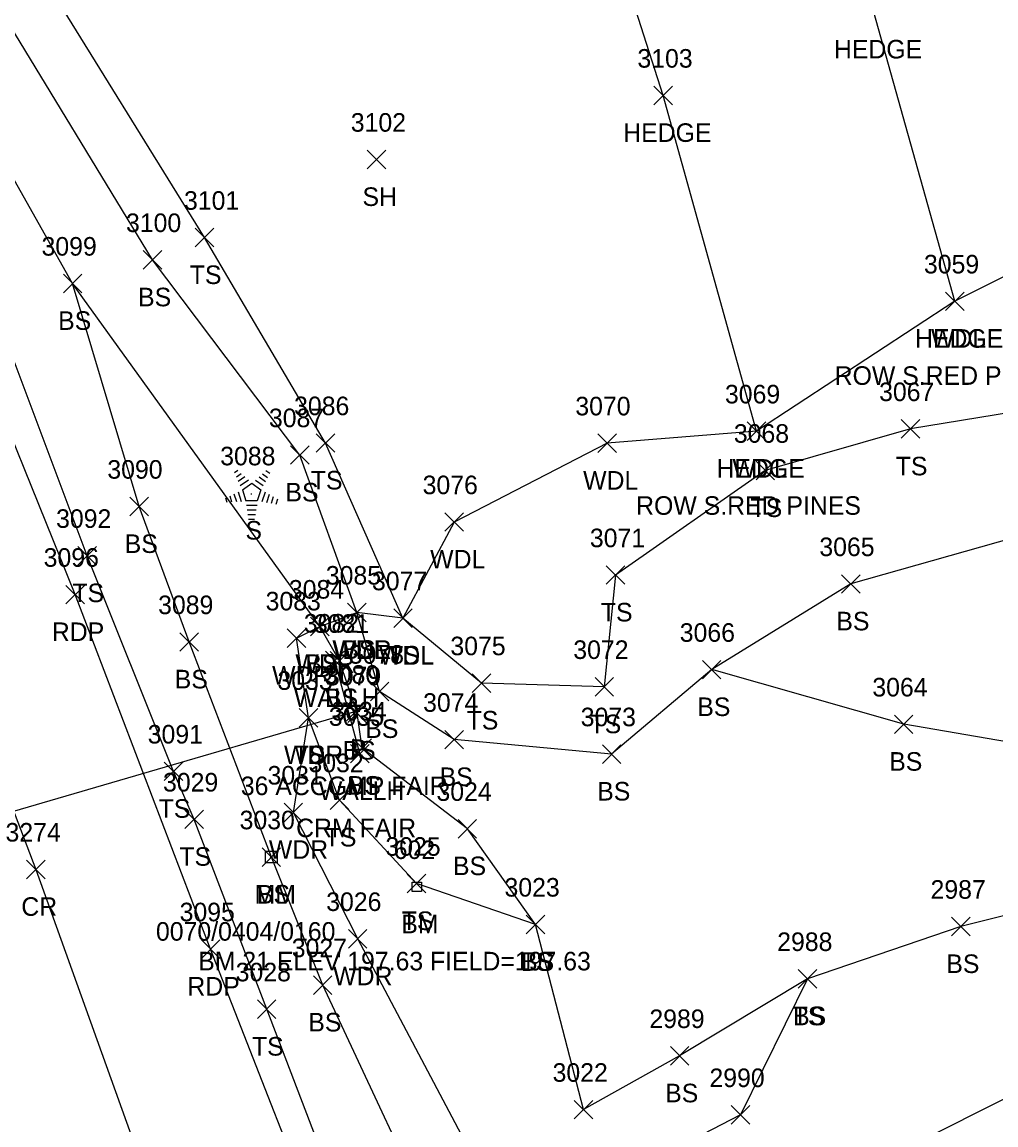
# Model space of a CAD drawing. Extents: x 1439173 to 1457902, y 641926 to 659889.
# Drawn here: x 1446986.2 to 1447091.1, y 651607.5 to 651726.3 of the extents above; entities that cross this region are included whole.
import ezdxf

# ---------------------------------------------------------------- set-up
doc = ezdxf.new("R2010")
doc.units = 0
for name, color, linetype in [('C_A', 7, 'Continuous'), ('C_C', 7, 'Continuous'), ('C_I', 7, 'Continuous'), ('CPBM', 7, 'Continuous'), ('D_A', 7, 'Continuous'), ('D_C', 7, 'Continuous'), ('D_I', 7, 'Continuous'), ('D_TIC', 7, 'Continuous'), ('DCP', 7, 'Continuous'), ('DHW', 7, 'Continuous'), ('L_A', 7, 'Continuous'), ('L_C', 7, 'Continuous'), ('L_I', 7, 'Continuous'), ('L_TIC', 7, 'Continuous'), ('LAHR', 7, 'Continuous'), ('LAWA', 7, 'Continuous'), ('LELB', 7, 'Continuous'), ('LTC', 7, 'Continuous'), ('P_A', 7, 'Continuous'), ('P_I', 7, 'Continuous'), ('P_TIC', 7, 'Continuous'), ('PET', 7, 'Continuous'), ('PRC', 7, 'Continuous'), ('S_A', 7, 'Continuous'), ('S_C', 7, 'Continuous'), ('S_I', 7, 'Continuous'), ('SRM', 7, 'Continuous')]:
    doc.layers.add(name, color=color, linetype=linetype)

msp = doc.modelspace()

# ---------------------------------------------------------------- linework, layer by layer
at = {"layer": 'CPBM'}
for p, q in [((1447028.23, 651632.68), (1447028.23, 651633.68)), ((1447028.23, 651633.68), (1447029.23, 651633.68)), ((1447029.23, 651632.68), (1447028.23, 651632.68)), ((1447028.73, 651633.18), (1447028.73, 651633.18)), ((1447028.73, 651633.18), (1447028.73, 651633.18)), ((1447029.23, 651633.68), (1447029.23, 651632.68))]:
    msp.add_line(p, q, dxfattribs=at)
at = {"layer": 'D_TIC'}
for points in [[(1447018.88, 651656.57), (1447020.88, 651658.57)], [(1447020.88, 651656.57), (1447018.88, 651658.57)], [(1447021.14, 651651.06), (1447023.14, 651653.06)], [(1447023.14, 651651.06), (1447021.14, 651653.06)], [(1447021.58, 651646.53), (1447023.58, 651648.53)], [(1447023.58, 651646.53), (1447021.58, 651648.53)]]:
    msp.add_lwpolyline(points, dxfattribs=at)
at = {"layer": 'DCP'}
msp.add_lwpolyline([(1447022.14, 651652.06), (1446943.16, 651629)], dxfattribs=at)
at = {"layer": 'DHW'}
msp.add_lwpolyline([(1447022.58, 651647.53), (1447019.88, 651657.57)], dxfattribs=at)
at = {"layer": 'L_TIC'}
for points in [[(1447054.26, 651717.43), (1447056.26, 651719.43)], [(1447056.26, 651717.43), (1447054.26, 651719.43)], [(1447023.38, 651710.53), (1447025.38, 651712.53)], [(1447025.38, 651710.53), (1447023.38, 651712.53)], [(1447004.85, 651702.12), (1447006.85, 651704.12)], [(1447006.85, 651702.12), (1447004.85, 651704.12)], [(1446999.24, 651699.72), (1447001.24, 651701.72)], [(1447001.24, 651699.72), (1446999.24, 651701.72)], [(1446990.64, 651697.18), (1446992.64, 651699.18)], [(1446992.64, 651697.18), (1446990.64, 651699.18)], [(1446990.64, 651697.18), (1446992.64, 651699.18)], [(1446992.64, 651697.18), (1446990.64, 651699.18)], [(1447085.7, 651695.26), (1447087.7, 651697.26)], [(1447087.7, 651695.26), (1447085.7, 651697.26)], [(1447085.7, 651695.26), (1447087.7, 651697.26)], [(1447087.7, 651695.26), (1447085.7, 651697.26)], [(1447064.31, 651681.26), (1447066.31, 651683.26)], [(1447066.31, 651681.26), (1447064.31, 651683.26)], [(1447064.31, 651681.26), (1447066.31, 651683.26)], [(1447066.31, 651681.26), (1447064.31, 651683.26)], [(1447080.92, 651681.51), (1447082.92, 651683.51)], [(1447082.92, 651681.51), (1447080.92, 651683.51)], [(1447017.89, 651679.99), (1447019.89, 651681.99)], [(1447019.89, 651679.99), (1447017.89, 651681.99)], [(1447048.22, 651679.97), (1447050.22, 651681.97)], [(1447050.22, 651679.97), (1447048.22, 651681.97)], [(1447015.12, 651678.7), (1447017.12, 651680.7)], [(1447017.12, 651678.7), (1447015.12, 651680.7)], [(1447065.27, 651677.02), (1447067.27, 651679.02)], [(1447067.27, 651677.02), (1447065.27, 651679.02)], [(1446997.81, 651673.15), (1446999.81, 651675.15)], [(1446999.81, 651673.15), (1446997.81, 651675.15)], [(1447031.75, 651671.48), (1447033.75, 651673.48)], [(1447033.75, 651671.48), (1447031.75, 651673.48)], [(1446992.2, 651667.85), (1446994.2, 651669.85)], [(1446994.2, 651667.85), (1446992.2, 651669.85)], [(1447049.14, 651665.77), (1447051.14, 651667.77)], [(1447051.14, 651665.77), (1447049.14, 651667.77)], [(1447074.48, 651664.81), (1447076.48, 651666.81)], [(1447076.48, 651664.81), (1447074.48, 651666.81)], [(1447021.26, 651661.74), (1447023.26, 651663.74)], [(1447023.26, 651661.74), (1447021.26, 651663.74)], [(1447021.26, 651661.74), (1447023.26, 651663.74)], [(1447023.26, 651661.74), (1447021.26, 651663.74)], [(1447021.26, 651661.74), (1447023.26, 651663.74)], [(1447023.26, 651661.74), (1447021.26, 651663.74)], [(1447026.23, 651661.13), (1447028.23, 651663.13)], [(1447028.23, 651661.13), (1447026.23, 651663.13)], [(1447026.23, 651661.13), (1447028.23, 651663.13)], [(1447028.23, 651661.13), (1447026.23, 651663.13)], [(1447017.28, 651660.23), (1447019.28, 651662.23)], [(1447019.28, 651660.23), (1447017.28, 651662.23)], [(1447017.28, 651660.23), (1447019.28, 651662.23)], [(1447019.28, 651660.23), (1447017.28, 651662.23)], [(1447003.2, 651658.56), (1447005.2, 651660.56)], [(1447005.2, 651658.56), (1447003.2, 651660.56)], [(1447014.77, 651658.96), (1447016.77, 651660.96)], [(1447016.77, 651658.96), (1447014.77, 651660.96)], [(1447019.4, 651656.54), (1447021.4, 651658.54)], [(1447021.4, 651656.54), (1447019.4, 651658.54)], [(1447059.49, 651655.58), (1447061.49, 651657.58)], [(1447061.49, 651655.58), (1447059.49, 651657.58)], [(1447059.49, 651655.58), (1447061.49, 651657.58)], [(1447061.49, 651655.58), (1447059.49, 651657.58)], [(1447023.72, 651653.22), (1447025.72, 651655.22)], [(1447025.72, 651653.22), (1447023.72, 651655.22)], [(1447034.68, 651654.13), (1447036.68, 651656.13)], [(1447036.68, 651654.13), (1447034.68, 651656.13)], [(1447047.92, 651653.73), (1447049.92, 651655.73)], [(1447049.92, 651653.73), (1447047.92, 651655.73)], [(1447021.28, 651650.89), (1447023.28, 651652.89)], [(1447023.28, 651650.89), (1447021.28, 651652.89)], [(1447016.05, 651650.4), (1447018.05, 651652.4)], [(1447018.05, 651650.4), (1447016.05, 651652.4)], [(1447016.05, 651650.4), (1447018.05, 651652.4)], [(1447018.05, 651650.4), (1447016.05, 651652.4)], [(1447080.18, 651649.69), (1447082.18, 651651.69)], [(1447082.18, 651649.69), (1447080.18, 651651.69)], [(1447031.74, 651648.04), (1447033.74, 651650.04)], [(1447033.74, 651648.04), (1447031.74, 651650.04)], [(1447021.85, 651647.11), (1447023.85, 651649.11)], [(1447023.85, 651647.11), (1447021.85, 651649.11)], [(1447048.71, 651646.48), (1447050.71, 651648.48)], [(1447050.71, 651646.48), (1447048.71, 651648.48)], [(1447001.5, 651644.62), (1447003.5, 651646.62)], [(1447003.5, 651644.62), (1447001.5, 651646.62)], [(1447019.39, 651641.53), (1447021.39, 651643.53)], [(1447021.39, 651641.53), (1447019.39, 651643.53)], [(1447014.42, 651640.2), (1447016.42, 651642.2)], [(1447016.42, 651640.2), (1447014.42, 651642.2)], [(1447003.73, 651639.45), (1447005.73, 651641.45)], [(1447005.73, 651639.45), (1447003.73, 651641.45)], [(1447033.17, 651638.44), (1447035.17, 651640.44)], [(1447035.17, 651638.44), (1447033.17, 651640.44)], [(1447012.05, 651635.38), (1447014.05, 651637.38)], [(1447014.05, 651635.38), (1447012.05, 651637.38)], [(1447027.68, 651632.53), (1447029.68, 651634.53)], [(1447029.68, 651632.53), (1447027.68, 651634.53)], [(1447040.51, 651628.13), (1447042.51, 651630.13)], [(1447042.51, 651628.13), (1447040.51, 651630.13)], [(1447040.51, 651628.13), (1447042.51, 651630.13)], [(1447042.51, 651628.13), (1447040.51, 651630.13)], [(1447086.33, 651627.9), (1447088.33, 651629.9)], [(1447088.33, 651627.9), (1447086.33, 651629.9)], [(1447021.35, 651626.58), (1447023.35, 651628.58)], [(1447023.35, 651626.58), (1447021.35, 651628.58)], [(1447017.58, 651621.6), (1447019.58, 651623.6)], [(1447019.58, 651621.6), (1447017.58, 651623.6)], [(1447069.81, 651622.27), (1447071.81, 651624.27)], [(1447071.81, 651622.27), (1447069.81, 651624.27)], [(1447069.81, 651622.27), (1447071.81, 651624.27)], [(1447071.81, 651622.27), (1447069.81, 651624.27)], [(1447011.55, 651619), (1447013.55, 651621)], [(1447013.55, 651619), (1447011.55, 651621)], [(1447056.04, 651613.97), (1447058.04, 651615.97)], [(1447058.04, 651613.97), (1447056.04, 651615.97)], [(1447045.69, 651608.18), (1447047.69, 651610.18)], [(1447047.69, 651608.18), (1447045.69, 651610.18)], [(1447062.6, 651607.61), (1447064.6, 651609.61)], [(1447064.6, 651607.61), (1447062.6, 651609.61)]]:
    msp.add_lwpolyline(points, dxfattribs=at)
at = {"layer": 'LAHR'}
for points in [[(1447065.31, 651682.26), (1447055.26, 651718.43), (1447042.48, 651758.35)], [(1447086.7, 651696.26), (1447077.96, 651727.42), (1447067.98, 651747.04)]]:
    msp.add_lwpolyline(points, dxfattribs=at)
at = {"layer": 'LAWA'}
for points in [[(1447181.25, 651616.6), (1447176.46, 651638.56), (1447171.92, 651663.54), (1447168.31, 651692.94), (1447156.91, 651696), (1447136.97, 651695.72), (1447121.65, 651698.15), (1447106.05, 651705.96), (1447086.7, 651696.26), (1447065.31, 651682.26), (1447049.22, 651680.97), (1447032.75, 651672.48), (1447027.23, 651662.13), (1447022.26, 651662.74)], [(1447181.61, 651589.03), (1447151.09, 651582.23), (1447137.1, 651581.97), (1447114.59, 651582.99), (1447109.86, 651600.98), (1447084.7, 651595.97), (1447088.22, 651570.18), (1447060.03, 651565.35), (1447051.52, 651561.83), (1447045.56, 651567.6), (1447039.09, 651595.95), (1447022.35, 651627.58), (1447015.42, 651641.2), (1447017.05, 651651.4), (1447015.77, 651659.96), (1447018.28, 651661.23), (1447022.26, 651662.74)]]:
    msp.add_lwpolyline(points, dxfattribs=at)
at = {"layer": 'LELB'}
for points in [[(1447109.38, 651687.01), (1447081.92, 651682.51), (1447066.27, 651678.02), (1447050.14, 651666.77), (1447048.92, 651654.73), (1447035.68, 651655.13), (1447027.23, 651662.13), (1447018.89, 651680.99), (1447005.85, 651703.12), (1446988.13, 651731.74), (1446981.6, 651742.63), (1446972.16, 651764.81), (1446960.82, 651792.42)], [(1447176.46, 651638.56), (1447157.37, 651654.17), (1447151.36, 651687.07), (1447108.87, 651675.26), (1447075.48, 651665.81), (1447060.49, 651656.58), (1447049.71, 651647.48), (1447032.74, 651649.04), (1447024.72, 651654.22), (1447022.26, 651662.74), (1447016.12, 651679.7), (1447000.24, 651700.72), (1446983.22, 651728.67), (1446976.45, 651740.07), (1446964.35, 651762.03), (1446953.79, 651790.18)], [(1447181.61, 651589.03), (1447148.74, 651590.5), (1447143.19, 651606.57), (1447136.79, 651608.18), (1447116.08, 651609.12), (1447094.58, 651611.64), (1447075.85, 651602.21), (1447067.37, 651588.43), (1447052.01, 651576.1), (1447048.14, 651570.39), (1447045.56, 651567.6), (1447044.38, 651559.26), (1447043.29, 651558.79), (1447040.62, 651569), (1447032.41, 651593), (1447018.58, 651622.6), (1447013.05, 651636.38), (1447004.2, 651659.56), (1446998.81, 651674.15), (1446991.64, 651698.18), (1446977.42, 651723.39), (1446970.61, 651739.91), (1446960.45, 651760.45), (1446949.54, 651788.56)], [(1447063.03, 651560.12), (1447045.49, 651557.16), (1447040.31, 651557.98), (1447034.35, 651565.46), (1447024.68, 651588.34), (1447012.55, 651620), (1447004.73, 651640.45), (1447002.5, 651645.62), (1446993.2, 651668.85), (1446983.37, 651694.97), (1446974.02, 651720.35), (1446966.61, 651737.65), (1446958.3, 651759.68), (1446946.44, 651787.37)], [(1447136.79, 651608.18), (1447126.8, 651625.46), (1447104.85, 651633.28), (1447087.33, 651628.9), (1447070.81, 651623.27), (1447057.04, 651614.97), (1447046.69, 651609.18), (1447041.51, 651629.13), (1447034.17, 651639.44), (1447022.85, 651648.11), (1447022.28, 651651.89), (1447020.4, 651657.54), (1447018.28, 651661.23), (1446991.64, 651698.18)], [(1447181.25, 651616.6), (1447151.31, 651632.47), (1447120.43, 651643.97), (1447081.18, 651650.69), (1447060.49, 651656.58)], [(1447041.51, 651629.13), (1447028.68, 651633.53), (1447020.39, 651642.53), (1447017.05, 651651.4)], [(1447070.81, 651623.27), (1447063.6, 651608.61), (1447039.09, 651595.95)]]:
    msp.add_lwpolyline(points, dxfattribs=at)
at = {"layer": 'LTC'}
for p, q in [((1447009.07, 651677.8), (1447009.43, 651678.06)), ((1447012.47, 651678.04), (1447012.89, 651677.74)), ((1447009.28, 651677.34), (1447009.81, 651677.72)), ((1447009.49, 651676.87), (1447010.2, 651677.38)), ((1447009.7, 651676.4), (1447010.58, 651677.04)), ((1447009.93, 651675.95), (1447010.94, 651676.68)), ((1447010.94, 651676.68), (1447011.93, 651675.96)), ((1447011.36, 651677), (1447012.17, 651676.41)), ((1447011.73, 651677.35), (1447012.41, 651676.85)), ((1447012.1, 651677.69), (1447012.65, 651677.29)), ((1447009.02, 651675.51), (1447009.29, 651674.68)), ((1447009.47, 651675.73), (1447009.8, 651674.71)), ((1447009.93, 651675.95), (1447010.31, 651674.76)), ((1447011.93, 651675.96), (1447011.54, 651674.76)), ((1447012.37, 651675.69), (1447012.03, 651674.65)), ((1447012.82, 651675.44), (1447012.53, 651674.55)), ((1447008.11, 651675.08), (1447008.26, 651674.61)), ((1447008.56, 651675.3), (1447008.77, 651674.65)), ((1447011.54, 651674.76), (1447010.31, 651674.76)), ((1447011.51, 651674.26), (1447010.36, 651674.26)), ((1447013.26, 651675.19), (1447013.02, 651674.46)), ((1447013.71, 651674.94), (1447013.52, 651674.36)), ((1447011.42, 651673.76), (1447010.43, 651673.76)), ((1447011.34, 651673.26), (1447010.51, 651673.26)), ((1447011.25, 651672.76), (1447010.58, 651672.76))]:
    msp.add_line(p, q, dxfattribs=at)
at = {"layer": 'P_TIC'}
for points in [[(1446990.91, 651663.66), (1446992.91, 651665.66)], [(1446992.91, 651663.66), (1446990.91, 651665.66)], [(1446986.67, 651634.06), (1446988.67, 651636.06)], [(1446988.67, 651634.06), (1446986.67, 651636.06)], [(1447005.51, 651625.47), (1447007.51, 651627.47)], [(1447007.51, 651625.47), (1447005.51, 651627.47)]]:
    msp.add_lwpolyline(points, dxfattribs=at)
at = {"layer": 'PET'}
msp.add_lwpolyline([(1447133.82, 651304.34), (1447118.79, 651344.04), (1447101.68, 651385), (1447089.51, 651416.26), (1447071.91, 651460.58), (1447059.16, 651492.73), (1447042.94, 651532.7), (1447032.65, 651560.38), (1447020.6, 651590.42), (1447006.51, 651626.47), (1446991.91, 651664.66), (1446980.14, 651693.77), (1446971.38, 651716.28), (1446963.44, 651737.38), (1446955.2, 651758.34), (1446944.64, 651786.55)], dxfattribs=at)
at = {"layer": 'PRC'}
msp.add_lwpolyline([(1446929.95, 651782.54), (1446948.32, 651735.05), (1446964.73, 651694.26), (1446977.94, 651660.56), (1446987.67, 651635.06), (1447000.13, 651600.32), (1447018, 651555.68), (1447030.57, 651523.12), (1447043.96, 651489.46), (1447063.47, 651440.98), (1447082.43, 651393.96), (1447101.02, 651347.05), (1447120.69, 651297.3)], dxfattribs=at)
at = {"layer": 'SRM'}
msp.add_lwpolyline([(1447012.43, 651637.01), (1447013.68, 651637.01), (1447013.68, 651635.76), (1447012.43, 651635.76)], close=True, dxfattribs=at)
msp.add_circle((1447013.05, 651636.38), 0.0833, dxfattribs=at)

# ---------------------------------------------------------------- texts
at = {"layer": 'C_A'}
msp.add_text('BM', height=2, dxfattribs=at).set_placement((1447027.05, 651628.18))
at = {"layer": 'C_C'}
msp.add_text('BM 21 ELEV 197.63 FIELD=197.63', height=2, dxfattribs=at).set_placement((1447005.17, 651624.18))
at = {"layer": 'C_I'}
msp.add_text('602', height=2, dxfattribs=at).set_placement((1447026.24, 651636.18))
at = {"layer": 'D_A'}
for s, p in [('WALLH', (1447015.48, 651652.57)), ('P', (1447021.52, 651647.06)), ('WALLH', (1447018.17, 651642.53))]:
    msp.add_text(s, height=2, dxfattribs=at).set_placement(p)
at = {"layer": 'D_C'}
for s, p in [('36 ACCGMP FAIR', (1447009.76, 651643.06)), ('CRM FAIR', (1447015.72, 651638.53))]:
    msp.add_text(s, height=2, dxfattribs=at).set_placement(p)
at = {"layer": 'D_I'}
for s, p in [('3082', (1447016.55, 651660.57)), ('3080', (1447018.72, 651655.06)), ('3035', (1447019.24, 651650.53))]:
    msp.add_text(s, height=2, dxfattribs=at).set_placement(p)
at = {"layer": 'L_A'}
for s, p in [('HEDGE', (1447073.66, 651722.42)), ('HEDGE', (1447050.96, 651713.43)), ('SH', (1447022.87, 651706.53)), ('TS', (1447004.26, 651698.12)), ('BS', (1446998.69, 651695.72)), ('BS', (1446990.08, 651693.18)), ('BS', (1446990.08, 651693.18)), ('HEDGE', (1447082.4, 651691.26)), ('WDL', (1447084.12, 651691.26)), ('HEDGE', (1447061.01, 651677.26)), ('WDL', (1447062.73, 651677.26)), ('TS', (1447080.32, 651677.51)), ('TS', (1447017.3, 651675.99)), ('WDL', (1447046.64, 651675.97)), ('BS', (1447014.57, 651674.7)), ('TS', (1447064.68, 651673.02)), ('S', (1447010.26, 651670.59)), ('BS', (1446997.25, 651669.15)), ('WDL', (1447030.16, 651667.48)), ('TS', (1446991.61, 651663.85)), ('TS', (1447048.55, 651661.77)), ('BS', (1447073.92, 651660.81)), ('WDR', (1447019.62, 651657.74)), ('WDL', (1447019.68, 651657.74)), ('BS', (1447020.7, 651657.74)), ('WDL', (1447024.64, 651657.13)), ('TS', (1447025.64, 651657.13)), ('WDR', (1447015.64, 651656.23)), ('BS', (1447016.72, 651656.23)), ('BS', (1447002.64, 651654.56)), ('WDR', (1447013.13, 651654.96)), ('BS', (1447018.84, 651652.54)), ('BS', (1447058.94, 651651.58)), ('BS', (1447058.94, 651651.58)), ('TS', (1447034.09, 651650.13)), ('TS', (1447047.33, 651649.73)), ('BS', (1447023.17, 651649.22)), ('WDR', (1447014.41, 651646.4)), ('TS', (1447015.46, 651646.4)), ('BS', (1447020.72, 651646.89)), ('BS', (1447079.62, 651645.69)), ('BS', (1447031.18, 651644.04)), ('BS', (1447021.29, 651643.11)), ('BS', (1447048.16, 651642.48)), ('TS', (1447000.91, 651640.62)), ('TS', (1447018.8, 651637.53)), ('TS', (1447003.14, 651635.45)), ('WDR', (1447012.78, 651636.2)), ('BS', (1447032.62, 651634.44)), ('BS', (1447011.49, 651631.38)), ('TS', (1447027.09, 651628.53)), ('TS', (1447039.92, 651624.13)), ('BS', (1447039.95, 651624.13)), ('BS', (1447085.77, 651623.9)), ('WDR', (1447019.71, 651622.58)), ('BS', (1447017.03, 651617.6)), ('TS', (1447069.22, 651618.27)), ('BS', (1447069.26, 651618.27)), ('TS', (1447010.96, 651615)), ('BS', (1447055.48, 651609.97))]:
    msp.add_text(s, height=2, dxfattribs=at).set_placement(p)
at = {"layer": 'L_C'}
for p in [(1447073.74, 651687.26), (1447052.35, 651673.26)]:
    msp.add_text('ROW S.RED PINES', height=2, dxfattribs=at).set_placement(p)
at = {"layer": 'L_I'}
for s, p in [('3103', (1447052.49, 651721.43)), ('3102', (1447021.61, 651714.53)), ('3101', (1447003.64, 651706.12)), ('3100', (1446997.39, 651703.72)), ('3099', (1446988.29, 651701.18)), ('3099', (1446988.29, 651701.18)), ('3059', (1447083.36, 651699.26)), ('3059', (1447083.36, 651699.26)), ('3069', (1447061.92, 651685.26)), ('3069', (1447061.92, 651685.26)), ('3067', (1447078.53, 651685.51)), ('3086', (1447015.5, 651683.99)), ('3070', (1447045.8, 651683.97)), ('3087', (1447012.79, 651682.7)), ('3068', (1447062.88, 651681.02)), ('3088', (1447007.54, 651678.59)), ('3090', (1446995.38, 651677.15)), ('3076', (1447029.35, 651675.48)), ('3092', (1446989.86, 651671.85)), ('3071', (1447047.37, 651669.77)), ('3065', (1447072.09, 651668.81)), ('3085', (1447018.92, 651665.74)), ('3085', (1447018.92, 651665.74)), ('3085', (1447018.92, 651665.74)), ('3077', (1447023.89, 651665.13)), ('3077', (1447023.89, 651665.13)), ('3084', (1447014.94, 651664.23)), ('3084', (1447014.94, 651664.23)), ('3083', (1447012.43, 651662.96)), ('3089', (1447000.85, 651662.56)), ('3081', (1447017.63, 651660.54)), ('3066', (1447057.05, 651659.58)), ('3066', (1447057.05, 651659.58)), ('3075', (1447032.34, 651658.13)), ('3078', (1447021.39, 651657.22)), ('3072', (1447045.58, 651657.73)), ('3033', (1447013.71, 651654.4)), ('3033', (1447013.71, 651654.4)), ('3079', (1447018.93, 651654.89)), ('3064', (1447077.8, 651653.69)), ('3074', (1447029.4, 651652.04)), ('3034', (1447019.52, 651651.11)), ('3073', (1447046.38, 651650.48)), ('3091', (1446999.73, 651648.62)), ('3032', (1447017.05, 651645.53)), ('3031', (1447012.64, 651644.2)), ('3029', (1447001.38, 651643.45)), ('3024', (1447030.84, 651642.44)), ('3030', (1447009.63, 651639.38)), ('3025', (1447025.34, 651636.53)), ('3023', (1447038.17, 651632.13)), ('3023', (1447038.17, 651632.13)), ('2987', (1447084.07, 651631.9)), ('3026', (1447018.96, 651630.58)), ('2988', (1447067.55, 651626.27)), ('2988', (1447067.55, 651626.27)), ('3027', (1447015.25, 651625.6)), ('3028', (1447009.21, 651623)), ('2989', (1447053.78, 651617.97)), ('3022', (1447043.35, 651612.18)), ('2990', (1447060.25, 651611.61))]:
    msp.add_text(s, height=2, dxfattribs=at).set_placement(p)
at = {"layer": 'LTC'}
msp.add_text('.', height=1.04, rotation=270, dxfattribs=at).set_placement((1447010.82, 651675.7))
at = {"layer": 'P_A'}
for s, p in [('RDP', (1446989.4, 651659.66)), ('CR', (1446986.11, 651630.06)), ('RDP', (1447004, 651621.47))]:
    msp.add_text(s, height=2, dxfattribs=at).set_placement(p)
at = {"layer": 'P_I'}
for s, p in [('3096', (1446988.52, 651667.66)), ('3274', (1446984.41, 651638.06)), ('3095', (1447003.17, 651629.47))]:
    msp.add_text(s, height=2, dxfattribs=at).set_placement(p)
at = {"layer": 'S_A'}
msp.add_text('MM', height=2, dxfattribs=at).set_placement((1447011.24, 651631.38))
at = {"layer": 'S_C'}
msp.add_text('0070/0404/0160', height=2, dxfattribs=at).set_placement((1447000.62, 651627.38))
at = {"layer": 'S_I'}
msp.add_text('3030', height=2, dxfattribs=at).set_placement((1447009.63, 651639.38))

doc.saveas('drawing.dxf')
